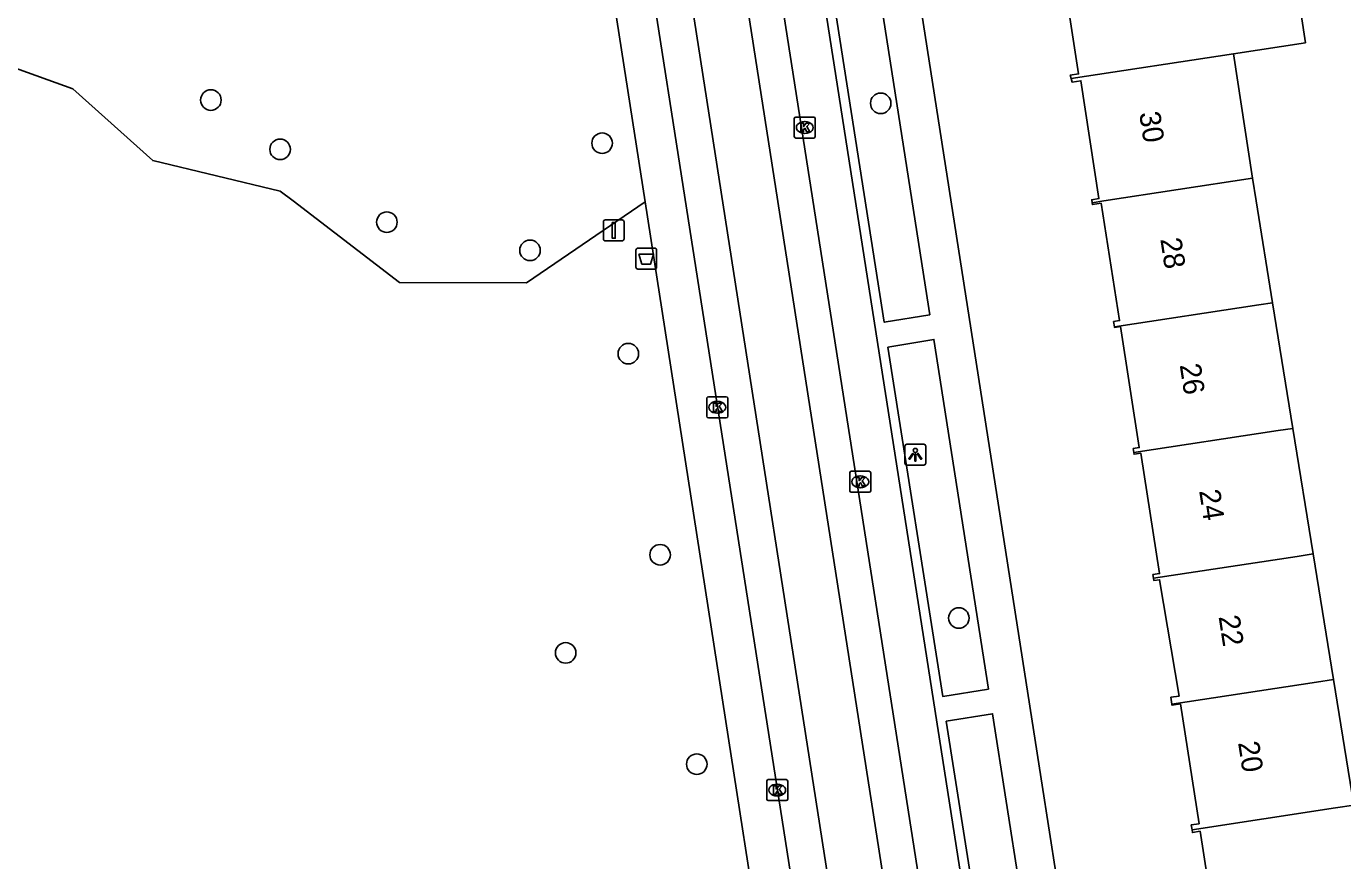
# Model space of a CAD drawing. Extents: x 160077 to 160945, y 386481 to 387498.
# Drawn here: x 160620.3 to 160683, y 386968.6 to 387008.3 of the extents above; entities that cross this region are included whole.
import ezdxf

# ---------------------------------------------------------------- set-up
doc = ezdxf.new("R2010")
doc.units = 0
for name, color, linetype in [('IMGEO_Afvalbak', 7, 'Continuous'), ('IMGEO_Boom', 7, 'Continuous'), ('IMGEO_Groenvoorziening', 7, 'Continuous'), ('IMGEO_Kolk', 7, 'Continuous'), ('IMGEO_Lichtpunt', 7, 'Continuous'), ('IMGEO_Pand', 7, 'Continuous'), ('IMGEO_Pand_nummerreeks', 7, 'Continuous'), ('IMGEO_Rijbaan_lokaal_gesloten', 7, 'Continuous'), ('IMGEO_Verkeersbordpaal', 7, 'Continuous'), ('IMGEO_Voetpad_open', 7, 'Continuous')]:
    doc.layers.add(name, color=color, linetype=linetype)

msp = doc.modelspace()

# ---------------------------------------------------------------- linework, layer by layer
at = {"layer": 'IMGEO_Afvalbak'}
for p, q in [((160649.427, 386997.755), (160650.217, 386997.755)), ((160650.217, 386997.755), (160649.427, 386997.755)), ((160649.327, 386996.855), (160649.327, 386997.655)), ((160649.327, 386997.655), (160649.327, 386996.855)), ((160650.317, 386997.655), (160650.317, 386996.855)), ((160650.317, 386996.855), (160650.317, 386997.655)), ((160650.217, 386996.755), (160649.427, 386996.755)), ((160649.427, 386996.755), (160650.217, 386996.755))]:
    msp.add_line(p, q, dxfattribs=at)
msp.add_lwpolyline([(160649.47, 386997.469), (160650.174, 386997.469), (160650.025, 386996.999), (160649.619, 386996.999), (160649.47, 386997.469)], dxfattribs=at)
for centre, start, end in [((160649.427, 386997.655), 90, 180), ((160649.427, 386997.655), 90, 180), ((160650.217, 386997.655), 0, 90), ((160650.217, 386997.655), 360, 90), ((160649.427, 386996.855), 180, 270), ((160649.427, 386996.855), 180, 270), ((160650.217, 386996.855), 270, 0), ((160650.217, 386996.855), 270, 0)]:
    msp.add_arc(centre, 0.1, start, end, dxfattribs=at)
at = {"layer": 'IMGEO_Boom'}
for centre in [(160629.091, 387004.801), (160660.988, 387004.647), (160632.387, 387002.455), (160647.719, 387002.749), (160637.471, 386998.991), (160644.287, 386997.65), (160648.967, 386992.733), (160650.483, 386983.164), (160664.709, 386980.154), (160645.985, 386978.495), (160652.229, 386973.201)]:
    msp.add_circle(centre, 0.489, dxfattribs=at)
at = {"layer": 'IMGEO_Groenvoorziening'}
msp.add_lwpolyline([(160649.771, 386999.952), (160644.113, 386996.103), (160638.068, 386996.121), (160633.003, 387000), (160632.397, 387000.464), (160626.325, 387001.923), (160622.522, 387005.33), (160616.195, 387007.601), (160606.077, 387007.322), (160599.27, 387008.284), (160595.797, 387007.95), (160592.631, 387007.646), (160583.759, 387006.039), (160578.213, 387004.239), (160572.442, 387001.315), (160564.789, 386994.146), (160560.692, 386990.368), (160555.153, 386988.451), (160549.847, 386991.246), (160546.316, 386997.419)], dxfattribs=at)
at = {"layer": 'IMGEO_Kolk'}
for p, q in [((160656.945, 387003.994), (160657.797, 387003.994)), ((160656.87, 387003.068), (160656.87, 387003.92)), ((160657.358, 387003.774), (160657.383, 387003.774)), ((160657.871, 387003.92), (160657.871, 387003.068)), ((160657.797, 387002.994), (160656.945, 387002.994)), ((160657.381, 387003.214), (160657.356, 387003.214)), ((160652.705, 386989.755), (160652.705, 386990.607)), ((160652.78, 386990.681), (160653.632, 386990.681)), ((160653.193, 386990.461), (160653.218, 386990.461)), ((160653.706, 386990.607), (160653.706, 386989.755)), ((160653.632, 386989.681), (160652.78, 386989.681)), ((160653.216, 386989.901), (160653.191, 386989.901)), ((160659.512, 386986.211), (160659.512, 386987.063)), ((160659.587, 386987.137), (160660.439, 386987.137)), ((160660.513, 386987.063), (160660.513, 386986.211)), ((160660, 386986.917), (160660.025, 386986.917)), ((160660.439, 386986.137), (160659.587, 386986.137)), ((160660.023, 386986.357), (160659.998, 386986.357)), ((160655.558, 386971.541), (160655.558, 386972.393)), ((160655.633, 386972.467), (160656.485, 386972.467)), ((160656.046, 386972.247), (160656.071, 386972.247)), ((160656.559, 386972.393), (160656.559, 386971.541)), ((160656.485, 386971.467), (160655.633, 386971.467)), ((160656.069, 386971.687), (160656.044, 386971.687))]:
    msp.add_line(p, q, dxfattribs=at)
for points in [[(160656.945, 387003.994), (160657.797, 387003.994)], [(160656.87, 387003.068), (160656.87, 387003.92)], [(160657.191, 387003.694), (160657.314, 387003.694), (160657.314, 387003.543), (160657.444, 387003.694), (160657.608, 387003.694), (160657.462, 387003.543), (160657.615, 387003.294), (160657.463, 387003.294), (160657.378, 387003.458), (160657.314, 387003.391), (160657.314, 387003.294), (160657.191, 387003.294), (160657.191, 387003.694)], [(160657.871, 387003.92), (160657.871, 387003.068)], [(160657.797, 387002.994), (160656.945, 387002.994)], [(160652.705, 386989.755), (160652.705, 386990.607)], [(160652.78, 386990.681), (160653.632, 386990.681)], [(160653.026, 386990.381), (160653.149, 386990.381), (160653.149, 386990.23), (160653.279, 386990.381), (160653.443, 386990.381), (160653.297, 386990.23), (160653.45, 386989.981), (160653.298, 386989.981), (160653.213, 386990.145), (160653.149, 386990.078), (160653.149, 386989.981), (160653.026, 386989.981), (160653.026, 386990.381)], [(160653.706, 386990.607), (160653.706, 386989.755)], [(160653.632, 386989.681), (160652.78, 386989.681)], [(160659.512, 386986.211), (160659.512, 386987.063)], [(160659.587, 386987.137), (160660.439, 386987.137)], [(160660.513, 386987.063), (160660.513, 386986.211)], [(160659.833, 386986.837), (160659.956, 386986.837), (160659.956, 386986.686), (160660.086, 386986.837), (160660.25, 386986.837), (160660.104, 386986.686), (160660.257, 386986.437), (160660.105, 386986.437), (160660.02, 386986.601), (160659.956, 386986.534), (160659.956, 386986.437), (160659.833, 386986.437), (160659.833, 386986.837)], [(160660.439, 386986.137), (160659.587, 386986.137)], [(160655.558, 386971.541), (160655.558, 386972.393)], [(160655.633, 386972.467), (160656.485, 386972.467)], [(160655.879, 386972.167), (160656.002, 386972.167), (160656.002, 386972.016), (160656.132, 386972.167), (160656.296, 386972.167), (160656.15, 386972.016), (160656.303, 386971.767), (160656.151, 386971.767), (160656.066, 386971.931), (160656.002, 386971.864), (160656.002, 386971.767), (160655.879, 386971.767), (160655.879, 386972.167)], [(160656.559, 386972.393), (160656.559, 386971.541)], [(160656.485, 386971.467), (160655.633, 386971.467)]]:
    msp.add_lwpolyline(points, dxfattribs=at)
for centre, start, end in [((160656.947, 387003.918), 91.55205, 178.44795), ((160656.947, 387003.918), 91.55205, 178.44795), ((160657.795, 387003.918), 1.55205, 88.44795), ((160657.795, 387003.918), 1.55205, 88.44795), ((160656.947, 387003.07), 181.55205, 268.44795), ((160656.947, 387003.07), 181.55205, 268.44795), ((160657.795, 387003.07), 271.55205, 358.44795), ((160657.795, 387003.07), 271.55205, 358.44795), ((160652.782, 386990.605), 91.55205, 178.44795), ((160652.782, 386990.605), 91.55205, 178.44795), ((160653.63, 386990.605), 1.55205, 88.44795), ((160653.63, 386990.605), 1.55205, 88.44795), ((160652.782, 386989.757), 181.55205, 268.44795), ((160652.782, 386989.757), 181.55205, 268.44795), ((160653.63, 386989.757), 271.55205, 358.44795), ((160653.63, 386989.757), 271.55205, 358.44795), ((160659.589, 386987.061), 91.55205, 178.44795), ((160659.589, 386987.061), 91.55205, 178.44795), ((160660.437, 386987.061), 1.55205, 88.44795), ((160660.437, 386987.061), 1.55205, 88.44795), ((160659.589, 386986.213), 181.55205, 268.44795), ((160659.589, 386986.213), 181.55205, 268.44795), ((160660.437, 386986.213), 271.55205, 358.44795), ((160660.437, 386986.213), 271.55205, 358.44795), ((160655.635, 386972.391), 91.55205, 178.44795), ((160655.635, 386972.391), 91.55205, 178.44795), ((160656.483, 386972.391), 1.55205, 88.44795), ((160656.483, 386972.391), 1.55205, 88.44795), ((160655.635, 386971.543), 181.55205, 268.44795), ((160655.635, 386971.543), 181.55205, 268.44795), ((160656.483, 386971.543), 271.55205, 358.44795), ((160656.483, 386971.543), 271.55205, 358.44795)]:
    msp.add_arc(centre, 0.0765, start, end, dxfattribs=at)
for centre, major_axis, ratio, start_param, end_param in [((160657.357, 387003.494), (-0.387, 0.002), 0.722429, 4.712389, 7.853982), ((160657.382, 387003.494), (-0.39, 0.002), 0.717154, 1.570796, 4.712389), ((160653.192, 386990.181), (-0.387, 0.002), 0.722429, 4.712389, 7.853982), ((160653.217, 386990.181), (-0.39, 0.002), 0.717154, 1.570796, 4.712389), ((160659.999, 386986.637), (-0.387, 0.002), 0.722429, 4.712389, 7.853982), ((160660.024, 386986.637), (-0.39, 0.002), 0.717154, 1.570796, 4.712389), ((160656.045, 386971.967), (-0.387, 0.002), 0.722429, 4.712389, 7.853982), ((160656.07, 386971.967), (-0.39, 0.002), 0.717154, 1.570796, 4.712389)]:
    msp.add_ellipse(centre, major_axis=major_axis, ratio=ratio, start_param=start_param, end_param=end_param, dxfattribs=at)
at = {"layer": 'IMGEO_Lichtpunt'}
for p, q in [((160662.137, 386988.33), (160662.137, 386987.523)), ((160662.137, 386988.33), (160662.137, 386987.523)), ((160663.039, 386988.425), (160662.231, 386988.425)), ((160663.039, 386988.425), (160662.231, 386988.425)), ((160663.133, 386987.523), (160663.133, 386988.33)), ((160663.133, 386987.523), (160663.133, 386988.33)), ((160662.231, 386987.429), (160663.039, 386987.429)), ((160662.231, 386987.429), (160663.039, 386987.429))]:
    msp.add_line(p, q, dxfattribs=at)
for points in [[(160662.511, 386987.994), (160662.55, 386987.966), (160662.362, 386987.704), (160662.324, 386987.731), (160662.511, 386987.994)], [(160662.613, 386987.946), (160662.66, 386987.946), (160662.66, 386987.624), (160662.613, 386987.624), (160662.613, 386987.946)], [(160662.723, 386987.966), (160662.761, 386987.993), (160662.948, 386987.731), (160662.909, 386987.703), (160662.723, 386987.966)]]:
    msp.add_lwpolyline(points, dxfattribs=at)
msp.add_circle((160662.636, 386988.128), 0.0994, dxfattribs=at)
for centre, start, end in [((160662.231, 386988.33), 90, 180), ((160662.231, 386988.33), 90, 180), ((160663.039, 386988.33), 0, 90), ((160663.039, 386988.33), 0, 90), ((160662.231, 386987.523), 180, 270), ((160662.231, 386987.523), 180, 270), ((160663.039, 386987.523), 270, 0), ((160663.039, 386987.523), 270, 360)]:
    msp.add_arc(centre, 0.0946, start, end, dxfattribs=at)
at = {"layer": 'IMGEO_Pand'}
for points in [[(160677.787, 387007.005), (160681.21, 387007.528), (160680.287, 387013.554), (160676.864, 387013.031)], [(160669.199, 387011.86), (160669.227, 387011.68), (160669.538, 387011.728), (160670.407, 387006.048), (160670.016, 387005.988), (160670.058, 387005.825)], [(160670.058, 387005.825), (160677.787, 387007.005)], [(160677.787, 387007.005), (160678.693, 387001.081)], [(160670.058, 387005.825), (160670.1, 387005.659), (160670.518, 387005.722), (160671.377, 387000.114), (160671.033, 387000.061), (160671.055, 386999.915)], [(160671.055, 386999.915), (160671.612, 387000), (160678.693, 387001.081)], [(160678.693, 387001.081), (160678.859, 387000), (160679.642, 386995.158)], [(160671.055, 386999.915), (160671.068, 386999.83), (160671.483, 386999.894), (160672.359, 386994.308), (160672.077, 386994.263), (160672.117, 386994.009)], [(160672.117, 386994.009), (160678.992, 386995.059), (160679.642, 386995.158)], [(160679.642, 386995.158), (160680.61, 386989.18)], [(160672.117, 386994.009), (160672.122, 386993.977), (160672.398, 386994.02), (160673.301, 386988.266), (160673.013, 386988.22), (160673.044, 386988.025)], [(160680.61, 386989.18), (160679.906, 386989.073), (160673.044, 386988.025)], [(160680.61, 386989.18), (160681.577, 386983.204)], [(160673.044, 386988.025), (160673.056, 386987.951), (160673.369, 386988.001), (160674.268, 386982.271), (160673.95, 386982.222), (160673.978, 386982.043)], [(160673.978, 386982.043), (160680.819, 386983.088), (160681.577, 386983.204)], [(160681.577, 386983.204), (160682.544, 386977.227)], [(160674.858, 386976.053), (160674.806, 386976.387), (160675.199, 386976.44), (160674.268, 386981.978), (160673.995, 386981.935), (160673.978, 386982.043)], [(160682.544, 386977.227), (160681.733, 386977.103), (160674.858, 386976.053)], [(160682.544, 386977.227), (160683.511, 386971.249)], [(160674.858, 386976.053), (160674.866, 386976.004), (160675.257, 386976.065), (160676.151, 386970.367), (160675.777, 386970.309), (160675.814, 386970.073)], [(160675.814, 386970.073), (160682.647, 386971.117), (160683.511, 386971.249)], [(160676.713, 386964.086), (160676.676, 386964.321), (160677.076, 386964.384), (160676.195, 386970.004), (160675.833, 386969.948), (160675.814, 386970.073)]]:
    msp.add_lwpolyline(points, dxfattribs=at)
at = {"layer": 'IMGEO_Rijbaan_lokaal_gesloten'}
for points in [[(160648.402, 387049.206), (160672.534, 386894.617)], [(160645.848, 387048.796), (160669.948, 386894.233)], [(160647.235, 387028.489), (160647.328, 387027.89), (160662.549, 386930.569), (160663.045, 386927.404)], [(160653.752, 387025.629), (160670.124, 386921.003), (160671.293, 386913.55)]]:
    msp.add_lwpolyline(points, dxfattribs=at)
at = {"layer": 'IMGEO_Verkeersbordpaal'}
for p, q in [((160647.78, 386998.199), (160647.78, 386998.999)), ((160647.78, 386998.999), (160647.78, 386998.199)), ((160647.88, 386999.099), (160648.67, 386999.099)), ((160648.67, 386999.099), (160647.88, 386999.099)), ((160648.77, 386998.999), (160648.77, 386998.199)), ((160648.77, 386998.199), (160648.77, 386998.999)), ((160648.67, 386998.099), (160647.88, 386998.099)), ((160647.88, 386998.099), (160648.67, 386998.099))]:
    msp.add_line(p, q, dxfattribs=at)
msp.add_lwpolyline([(160648.2, 386998.974), (160648.35, 386998.974), (160648.35, 386998.224), (160648.2, 386998.224), (160648.2, 386998.974)], dxfattribs=at)
for centre, start, end in [((160647.88, 386998.999), 90, 180), ((160647.88, 386998.999), 90, 180), ((160648.67, 386998.999), 0, 90), ((160648.67, 386998.999), 360, 90), ((160647.88, 386998.199), 180, 270), ((160647.88, 386998.199), 180, 270), ((160648.67, 386998.199), 270, 0), ((160648.67, 386998.199), 270, 0)]:
    msp.add_arc(centre, 0.1, start, end, dxfattribs=at)
at = {"layer": 'IMGEO_Voetpad_open'}
for points in [[(160656.203, 387022.932), (160671.24, 386926.7), (160672.81, 386916.832)], [(160677.601, 386915.063), (160660.76, 387022.948)], [(160649.771, 386999.952), (160647.931, 387011.797)], [(160658.633, 387010.346), (160660.82, 387010.632), (160663.323, 386994.587), (160661.158, 386994.226), (160658.633, 387010.346)], [(160659.613, 386936.631), (160659.595, 386936.766), (160659.182, 386939.374), (160649.771, 386999.952)], [(160661.333, 386993.05), (160663.523, 386993.414), (160666.117, 386976.775), (160663.939, 386976.425), (160661.333, 386993.05)], [(160664.112, 386975.246), (160666.313, 386975.599), (160668.911, 386958.97), (160666.722, 386958.637), (160664.112, 386975.246)]]:
    msp.add_lwpolyline(points, dxfattribs=at)

# ---------------------------------------------------------------- texts
at = {"layer": 'IMGEO_Pand_nummerreeks'}
for s, rotation, p in [('30', 278.90355, (160673.29, 387004.184)), ('28', 278.78896, (160674.298, 386998.183)), ('26', 278.78896, (160675.222, 386992.196)), ('24', 278.78896, (160676.148, 386986.207)), ('22', 278.78683, (160677.074, 386980.22)), ('20', 278.78896, (160678.001, 386974.225))]:
    msp.add_text(s, height=1, rotation=rotation, dxfattribs=at).set_placement(p)

doc.saveas('drawing.dxf')
